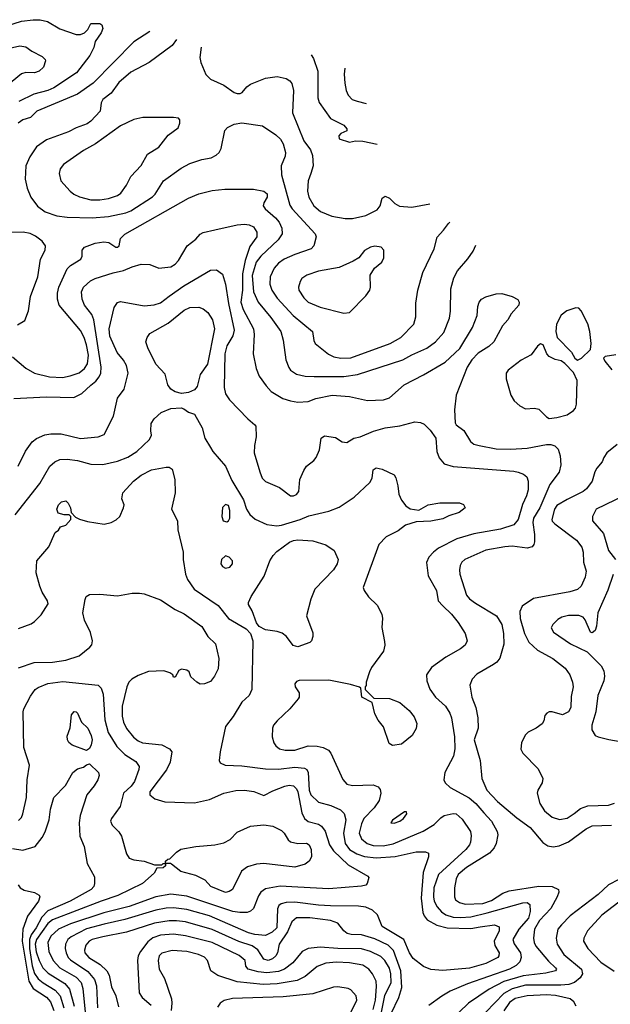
# Model space of a CAD drawing. Extents: x 997028 to 1115134, y 536408 to 618974.
# Tile 397 of 473: x 1069454 to 1073448, y 604168 to 610824. Entities that reach past the tile are written whole.
import ezdxf

# ---------------------------------------------------------------- set-up
doc = ezdxf.new("R2010")
doc.units = 0

msp = doc.modelspace()

# ---------------------------------------------------------------- linework, layer by layer
at = {"layer": '0CON10XD'}
for points in [[(1069373.3, 610785), (1069465, 610812.9), (1069545, 610823.6), (1069592, 610822), (1069641.1, 610811.1), (1069725, 610761.4), (1069836.1, 610723.9), (1069865, 610723.8), (1069892.5, 610735), (1069913.6, 610756.4), (1069935, 610797.5), (1069995, 610797.5), (1070008.3, 610788.3), (1070016.2, 610765), (1070005.7, 610734.3), (1069964.1, 610675.9), (1069955.8, 610635), (1069928.7, 610581.3), (1069838.9, 610465), (1069685, 610364.1), (1069645, 610345.9), (1069549.5, 610320.5), (1069449, 610271)], [(1070333.7, 610744.8), (1070225, 610674.5), (1069951.8, 610395), (1069845, 610319.6), (1069570, 610205), (1069527.3, 610162.7), (1069475, 610147.1), (1069442.5, 610125)], [(1070514.7, 610688.8), (1070485, 610648.6), (1070329.2, 610535), (1070205, 610469.5), (1070125, 610398.5), (1070072.3, 610327.7), (1070015, 610284), (1070005, 610262.5), (1069998.2, 610205), (1069935, 610137.3), (1069910.5, 610119.5), (1069835, 610092.1), (1069785, 610066.2), (1069635, 610011.2), (1069567.8, 609965), (1069522.3, 609897.7), (1069495.8, 609835), (1069492, 609745), (1069505.2, 609685.3), (1069528.2, 609625), (1069575, 609562.5), (1069626.7, 609525), (1069705, 609498.6), (1069775, 609489.1), (1069945, 609485.3), (1070055, 609493.5), (1070172.6, 609517.4), (1070205, 609531.1), (1070353, 609627), (1070370, 609645), (1070425.8, 609735), (1070545, 609821.1), (1070605, 609850.5), (1070685, 609877.8), (1070749.3, 609890.7), (1070782.4, 609907.6), (1070803, 609927), (1070817.3, 609952.7), (1070842, 610075), (1070858.8, 610095), (1070905, 610118.5), (1070955, 610125.4), (1071095.3, 610105.3), (1071185.7, 610045), (1071217.3, 610015), (1071235, 609984), (1071252.3, 609925), (1071249.2, 609900.8), (1071222.5, 609835), (1071223.8, 609775), (1071280.4, 609570.4), (1071296.2, 609545), (1071451.9, 609375), (1071459.4, 609355), (1071442.2, 609295), (1071425.8, 609274.2), (1071315, 609236.7), (1071242.9, 609205), (1071205, 609178.2), (1071175, 609144.4), (1071147.1, 609085), (1071145.4, 609035), (1071157.9, 608995), (1071195, 608941.9), (1071303.4, 608823.4), (1071434, 608715), (1071442, 608655), (1071452, 608635), (1071543.1, 608563.1), (1071578, 608545), (1071625, 608534.7), (1071691.9, 608538.1), (1071960, 608635), (1072030.8, 608675), (1072118.6, 608765), (1072132.9, 608815), (1072133.2, 608906.8), (1072147.1, 608995), (1072178.9, 609115), (1072255.8, 609275), (1072277, 609353), (1072319.1, 609400.9), (1072352.9, 609445), (1072363.3, 609454.6)], [(1069225, 610595.5), (1069455, 610647.5), (1069495, 610640), (1069535, 610612), (1069606.7, 610575), (1069626.2, 610555), (1069628.8, 610545), (1069615, 610502.5), (1069586, 610475), (1069555, 610463.3), (1069495, 610467.5), (1069465, 610457.5), (1069365.8, 610374.2)], [(1070680.2, 610637.6), (1070672.1, 610567.9), (1070678.6, 610535), (1070713, 610453), (1070745, 610422.5), (1070835, 610382), (1070905, 610331.2), (1070925, 610323.8), (1070945, 610323.8), (1070958.8, 610331.2), (1070990.3, 610369.7), (1071015, 610388.6), (1071115, 610428.9), (1071195, 610438.9), (1071255, 610425.6), (1071280.7, 610410.7), (1071295, 610393.3), (1071305.5, 610345), (1071298.1, 610195), (1071375.5, 610005), (1071420, 609945), (1071434.4, 609905.6), (1071438.2, 609835), (1071422.5, 609785), (1071404.5, 609735), (1071400.9, 609665), (1071408.5, 609625), (1071441.9, 609565), (1071487.6, 609527.6), (1071565, 609495.4), (1071655, 609480.6), (1071705, 609480.8), (1071795, 609500), (1071871.7, 609538.3), (1071890.8, 609565), (1071905, 609617.5), (1071925, 609630), (1071955, 609618), (1071991.1, 609581.1), (1072022.9, 609562.9), (1072105, 609556.4), (1072226.8, 609579.1)], [(1071424.1, 610586), (1071440.4, 610560.4), (1071469.3, 610475), (1071470.5, 610295), (1071477.8, 610265), (1071554.6, 610154.6), (1071645, 610111.2), (1071666.7, 610085), (1071665, 610072.5), (1071626.4, 610053.6), (1071611.7, 610038.3), (1071615, 610017.5), (1071683.9, 609996.1), (1071725.6, 610004.4), (1071775, 610001.5), (1071870.2, 609981.3)], [(1071653.2, 610495.7), (1071648.5, 610455), (1071651.8, 610395), (1071661.8, 610345), (1071675, 610314), (1071702, 610285), (1071735, 610272.1), (1071796.3, 610257.6)], [(1069995, 609605.9), (1070055, 609614.7), (1070115, 609634.6), (1070138.5, 609651.5), (1070176.9, 609705), (1070205, 609763.8), (1070275, 609838.8), (1070318.8, 609915), (1070395, 609962), (1070457.3, 610042.7), (1070525, 610093.3), (1070536.2, 610125), (1070537, 610147), (1070527, 610157), (1070495, 610163.3), (1070286.4, 610163.6), (1070225, 610148.8), (1070135, 610105.8), (1069966.5, 609983.5), (1069885, 609938.8), (1069750, 609845), (1069728, 609815), (1069720, 609785), (1069732, 609735), (1069796, 609665), (1069820, 609645), (1069857.3, 609627.3), (1069935, 609606.6), (1069995, 609605.9)], [(1069405, 608545.5), (1069495, 608468.5), (1069555, 608434.6), (1069655, 608409.4), (1069744.1, 608405.9), (1069795, 608415.3), (1069855, 608436.9), (1069891.9, 608465), (1069912.7, 608497.3), (1069918.6, 608555), (1069905, 608626.7), (1069890, 608675), (1069865, 608723.1), (1069721.5, 608895), (1069709.5, 608935), (1069710.4, 608975), (1069718.5, 609015), (1069775, 609138.8), (1069797.4, 609162.6), (1069866.7, 609205), (1069876.2, 609225), (1069876.7, 609265), (1069891.2, 609285), (1069965, 609312.5), (1070022.2, 609322.2), (1070056.6, 609316.6), (1070105, 609286.2), (1070115, 609286.2), (1070125.8, 609295), (1070136, 609345), (1070165, 609373.3), (1070595, 609617.3), (1070665, 609646.5), (1070755, 609668.5), (1070840.9, 609679.1), (1071035, 609678.9), (1071105, 609665.6), (1071126.7, 609646.7), (1071127.8, 609625), (1071104, 609585), (1071100.8, 609565), (1071114.4, 609545), (1071183.3, 609485), (1071208.5, 609455), (1071226.5, 609415), (1071227.8, 609375), (1071201.1, 609335), (1071084.6, 609225), (1071053.6, 609185), (1071025.9, 609094.1), (1071034.2, 608984.2), (1071065.3, 608915), (1071151, 608811), (1071219.5, 608715), (1071235, 608657.5), (1071254.4, 608525), (1071272.8, 608472.8), (1071286, 608455), (1071325, 608428.1), (1071385, 608413.5), (1071445, 608412.5), (1071645, 608411.8), (1071738.8, 608425), (1072045, 608524), (1072105, 608558), (1072206.6, 608603.4), (1072264.7, 608645.3), (1072321.1, 608708.9), (1072360.4, 608805), (1072367.6, 608852.4), (1072368.8, 609005), (1072390.2, 609079.8), (1072414.5, 609125), (1072483.8, 609206.2), (1072520.2, 609259.8), (1072539.3, 609300.4)], [(1069415, 608262.5), (1069635, 608273.9), (1069820.9, 608269.1), (1069875, 608297.5), (1069935, 608352.7), (1069969.4, 608380.6), (1069991.5, 608408.5), (1070003.5, 608435), (1070005.9, 608474.1), (1069955.6, 608795.6), (1069940.6, 608830.6), (1069892.5, 608895), (1069876.9, 608935), (1069872.9, 608985), (1069885.5, 609015), (1069932, 609058), (1069965, 609073.8), (1070085, 609112.5), (1070155, 609127.7), (1070215, 609153.3), (1070275, 609170), (1070335, 609169.2), (1070395, 609144), (1070475, 609153.1), (1070505, 609171.9), (1070527.1, 609195), (1070585.4, 609294.6), (1070645, 609340), (1070675, 609374), (1070695, 609384.2), (1070772.4, 609402.4), (1070925, 609436.2), (1070975, 609440.4), (1071005, 609436.2), (1071035, 609423.6), (1071058.2, 609388.2), (1071056.5, 609355), (1071010, 609290), (1070979, 609195), (1070960.4, 609105), (1070960.2, 608995), (1070949.5, 608915), (1070964.7, 608865), (1071034, 608734), (1071039.6, 608695), (1071032.9, 608565), (1071053.5, 608465), (1071074, 608414), (1071119.5, 608349.5), (1071155, 608311.4), (1071233.1, 608263.1), (1071285, 608246.4), (1071335, 608239.1), (1071405, 608243.1), (1071457.1, 608262.9), (1071566, 608286), (1071685, 608276.9), (1071805, 608250.5), (1071915, 608254.4), (1071955, 608268.6), (1072054.7, 608355.3), (1072185, 608422.5), (1072331.5, 608508.5), (1072429.2, 608600.8), (1072516.2, 608743.8), (1072546.5, 608825), (1072551.5, 608885), (1072561.5, 608915), (1072576.9, 608935), (1072605, 608951.2), (1072675, 608970.6), (1072715, 608972.9), (1072785, 608952.9), (1072822.9, 608932.9), (1072832, 608915), (1072828, 608895), (1072778, 608835), (1072754.4, 608795.6), (1072718, 608755), (1072659.2, 608645), (1072625.8, 608615), (1072555, 608568.6), (1072511.4, 608525), (1072478.9, 608475), (1072405.4, 608284.6), (1072394.7, 608185.3), (1072398.7, 608098.7), (1072405.8, 608085), (1072456.6, 608046.6), (1072501.7, 607971.7), (1072525, 607955.4), (1072560, 607945), (1072675, 607922.5), (1072775, 607920), (1072885, 607926.6), (1073015, 607952.5), (1073045, 607951.8), (1073072.8, 607942.8), (1073095, 607920.8), (1073109.3, 607875), (1073113.9, 607815), (1073102.5, 607765), (1073038.3, 607681.7), (1072972, 607525), (1072927.3, 607455), (1072923.1, 607425), (1072935.3, 607344.7), (1072935.6, 607295), (1072930.8, 607275), (1072919.4, 607260.6), (1072885, 607250.6), (1072785, 607263.8), (1072735, 607261.1), (1072605, 607237.9), (1072464.7, 607175.3), (1072443.3, 607156.7), (1072431.9, 607135), (1072426.9, 607105), (1072430, 607075), (1072475, 606934.2), (1072495, 606908.1), (1072535, 606879.5), (1072678.9, 606795), (1072714.6, 606735), (1072726, 606675), (1072727.4, 606602.6), (1072701.5, 606508.5), (1072679.6, 606480.4), (1072658, 606465), (1072545, 606400), (1072512.5, 606365), (1072498.1, 606325), (1072510.9, 606245), (1072538.7, 606175), (1072551.2, 606105), (1072553.3, 606035), (1072527.8, 605955), (1072568.6, 605815), (1072578.9, 605695), (1072613.6, 605615), (1072685, 605538.2), (1072815, 605428.5), (1072905, 605363.6), (1072991.1, 605261.1), (1073025, 605239.5), (1073062.1, 605232.1), (1073101.4, 605238.6), (1073165, 605267.1), (1073285, 605354.6), (1073325, 605373.3), (1073455, 605379.2)], [(1069439.3, 608760.7), (1069489.7, 608790.3), (1069513.6, 608856.4), (1069528.1, 608951.9), (1069576.2, 609085), (1069593.8, 609205), (1069625.9, 609265.9), (1069628.1, 609295), (1069605, 609327.5), (1069560.2, 609360.2), (1069525, 609377.5), (1069478.3, 609388.3), (1069055, 609376.9)], [(1071645, 608840), (1071685, 608844), (1071795, 608956), (1071822.5, 608995), (1071827.1, 609015), (1071824.1, 609095.9), (1071853.3, 609145), (1071903.3, 609185), (1071916.7, 609215), (1071916.2, 609265), (1071897.5, 609285), (1071855, 609292), (1071825, 609285.8), (1071785, 609263.3), (1071746.7, 609215), (1071709.5, 609190.5), (1071615, 609149.2), (1071475, 609123.5), (1071395, 609096.5), (1071362.5, 609075), (1071350.8, 609055), (1071339.4, 609015), (1071341.9, 608995), (1071375, 608942.9), (1071404.2, 608915), (1071485, 608880.9), (1071645, 608840)], [(1069443.3, 607806.7), (1069492.4, 607907.6), (1069539.1, 607970.9), (1069566.7, 607993.3), (1069625, 608016.5), (1069665, 608023.6), (1069735, 608023.1), (1069865, 607992.7), (1069985, 608003.1), (1070025, 608018.8), (1070087.4, 608142.6), (1070115.8, 608265), (1070160.6, 608325), (1070187.5, 608435), (1070176, 608486), (1070155, 608522.5), (1070112.5, 608575), (1070063.1, 608685), (1070059.2, 608735), (1070092.1, 608877.9), (1070115, 608911.2), (1070135, 608918), (1070295, 608889.6), (1070363.3, 608896.7), (1070405, 608910.4), (1070465, 608955.4), (1070563.1, 609025), (1070745, 609131.4), (1070785, 609133.8), (1070825, 609103.3), (1070846, 609036), (1070865.7, 608905), (1070904.3, 608725), (1070894.4, 608685.6), (1070855, 608620), (1070840.9, 608565), (1070836.8, 608336.8), (1070846.2, 608295), (1070873.2, 608253.2), (1070996, 608125), (1071045, 608085.8), (1071050, 608075), (1071052.9, 608005), (1071041.4, 607945), (1071040, 607895), (1071077.6, 607767.6)], [(1070547, 608297), (1070505, 608309.2), (1070475, 608326.2), (1070455.8, 608355), (1070437, 608427), (1070375, 608494.2), (1070319.4, 608605), (1070305.8, 608645), (1070316, 608675), (1070335, 608702), (1070458.8, 608771.2), (1070565, 608860), (1070605, 608877.8), (1070665, 608879.4), (1070695, 608869.4), (1070727.1, 608845), (1070757.1, 608795), (1070771.9, 608735), (1070724.5, 608495.5), (1070674.2, 608425), (1070655, 608344), (1070635, 608321.4), (1070595, 608304.3), (1070547, 608297)], [(1073225, 608522.5), (1073252.5, 608535), (1073312.5, 608595), (1073318.8, 608635), (1073310, 608715), (1073295, 608767.5), (1073251.2, 608855), (1073235, 608873.3), (1073215, 608876.7), (1073152.5, 608855), (1073115, 608826.7), (1073084, 608765), (1073078.8, 608715), (1073087.5, 608675), (1073185.9, 608575.9), (1073207.5, 608535), (1073225, 608522.5)], [(1073035, 608128), (1073085, 608134.4), (1073155, 608151.9), (1073199.1, 608180.9), (1073212.7, 608197.3), (1073220, 608225), (1073224, 608385), (1073198.8, 608438.8), (1073139.5, 608499.5), (1073115, 608517.5), (1073075, 608526.7), (1073035, 608546.2), (1073018.8, 608565), (1072992.5, 608625), (1072975, 608632.5), (1072955, 608616.7), (1072911.7, 608558.3), (1072845, 608522), (1072756, 608455), (1072744, 608435), (1072744, 608395), (1072775.8, 608285.8), (1072797.7, 608247.7), (1072835, 608213.3), (1072875, 608192.5), (1072935, 608198), (1072965, 608192), (1073015, 608138.8), (1073035, 608128)], [(1073485, 608557.5), (1073413, 608547), (1073402.5, 608535), (1073410, 608515), (1073457.6, 608457.6)], [(1069423.8, 607476.2), (1069591.2, 607688.8), (1069657.1, 607805), (1069692, 607835), (1069725, 607851.4), (1069775, 607853.1), (1069845, 607843.8), (1069935, 607818.2), (1070015, 607817.3), (1070115, 607839.6), (1070184.1, 607865.9), (1070246.9, 607905), (1070332.5, 607985), (1070344.2, 608015), (1070340, 608045), (1070343.8, 608095), (1070364.1, 608125.9), (1070410.8, 608169.2), (1070475, 608196), (1070545, 608200), (1070563.6, 608193.6), (1070595, 608170), (1070635, 608156.7), (1070688, 608065), (1070706.2, 607995), (1070745, 607932.5), (1070760, 607905), (1070845, 607806.2), (1070888, 607708), (1070968.1, 607578.1), (1070987.3, 607515), (1071009.3, 607479.3), (1071046.7, 607446.7), (1071125, 607411.5), (1071192.4, 607402.4), (1071225, 607406.2), (1071350, 607445), (1071409.1, 607470.9), (1071545, 607501.9), (1071615, 607528), (1071714.5, 607595.5), (1071821.2, 607695), (1071838, 607725), (1071845, 607780), (1071865, 607793.3), (1071905, 607786.2), (1071985, 607746), (1071997.6, 607727.6), (1072011.9, 607671.9), (1072017, 607617), (1072035, 607576.7), (1072065, 607536.7), (1072095, 607517.5), (1072151.7, 607508.3), (1072215, 607544), (1072295, 607557.5), (1072427.7, 607557.7), (1072455.9, 607545.9), (1072466.7, 607525), (1072425, 607492), (1072355, 607470), (1072315, 607448.8), (1072235, 607433.1), (1072135, 607430), (1072062.1, 607407.9), (1072012.1, 607367.9), (1071932.4, 607327.6), (1071882.9, 607275), (1071775.8, 606985), (1071782.5, 606965), (1071812.4, 606922.4), (1071870, 606865), (1071902.9, 606805), (1071906.9, 606775), (1071902.2, 606715), (1071920.7, 606619.3), (1071923.3, 606595), (1071913.3, 606555), (1071832.9, 606445), (1071818.6, 606415), (1071797.5, 606345), (1071797, 606323), (1071790, 606315), (1071790, 606295), (1071848.3, 606238.3), (1071955, 606236.2), (1072025, 606208), (1072086.7, 606155), (1072122.3, 606112.3), (1072140, 606065), (1072135, 606032.5), (1072106.7, 605985), (1072035, 605926.7), (1071975, 605917.5), (1071951.7, 605931.7), (1071913.6, 606043.6), (1071877.7, 606087.7), (1071855, 606132.5), (1071837, 606207), (1071767.5, 606245), (1071760, 606305), (1071751.7, 606311.7), (1071690, 606330), (1071545, 606358.6), (1071343.9, 606356.1), (1071325, 606350), (1071314, 606335), (1071316.2, 606315), (1071342.7, 606272.7), (1071342.9, 606245), (1071337, 606233), (1071281.4, 606165), (1071194.4, 606085), (1071171.1, 606055), (1071163.3, 606035), (1071160.6, 605975), (1071172.5, 605935), (1071186, 605915), (1071211.2, 605895), (1071250, 605885), (1071315, 605886.2), (1071405, 605914.2), (1071465, 605913.5), (1071505.8, 605905), (1071541.1, 605885), (1071557.5, 605865), (1071638, 605688), (1071665, 605657.1), (1071705, 605647.2), (1071845, 605651.9), (1071878.2, 605638.2), (1071890.7, 605620.7), (1071896.7, 605595), (1071883.7, 605546.3), (1071850.5, 605495), (1071781.2, 605425), (1071765, 605388), (1071749.2, 605325), (1071765, 605287.3), (1071804.4, 605255), (1071845, 605241.4), (1071911.9, 605238.1), (1071978.2, 605251.8), (1072182.1, 605337.9), (1072255.6, 605384.4), (1072301.3, 605428.7), (1072325, 605443.2), (1072385, 605458.1), (1072406.2, 605456.2), (1072445, 605418.6), (1072502.5, 605335), (1072507.2, 605307.2), (1072501.2, 605265), (1072494.6, 605245), (1072471.2, 605215), (1072286, 605045), (1072254.8, 604955.2), (1072252.1, 604895), (1072257.1, 604865), (1072276.5, 604826.5), (1072305, 604793.2), (1072335, 604773.1), (1072385, 604757), (1072435, 604753.7), (1072505, 604759.4), (1072615, 604785.9), (1072855, 604854.7), (1072885, 604855.4), (1072902.4, 604842.4), (1072904.7, 604794.7), (1072895, 604751.2), (1072828.9, 604675), (1072788.2, 604605), (1072796.6, 604576.6), (1072839.5, 604515), (1072843.8, 604485), (1072834.7, 604455), (1072810.6, 604429.4), (1072766.5, 604405), (1072482.8, 604307.2), (1072365, 604257.1), (1072307.9, 604222.1), (1072220.6, 604159.4)], [(1071077.6, 607767.6), (1071094.4, 607725), (1071115, 607701.4), (1071211.3, 607661.3), (1071284.3, 607604.3), (1071305, 607604.2), (1071325, 607614), (1071341.4, 607635), (1071348.6, 607715), (1071374.6, 607775.4), (1071392.5, 607805), (1071442.5, 607845), (1071457.5, 607865), (1071482, 607915), (1071493.3, 607995), (1071515, 608010), (1071589.3, 607999.3), (1071635, 607970), (1071665, 607966.2), (1071712.5, 607995), (1071755, 608004.3), (1071847.4, 608042.6), (1071925, 608065.4), (1072025, 608078.5), (1072125, 608105.8), (1072165, 608100), (1072189.7, 608089.7), (1072229.5, 608049.5), (1072268.2, 607995), (1072275.5, 607905), (1072291.2, 607861.2), (1072325, 607822.5), (1072385, 607804.4), (1072795, 607772.9), (1072825.5, 607765.5), (1072861.3, 607751.3), (1072883.2, 607733.2), (1072891.9, 607705), (1072891.5, 607645), (1072880.9, 607605), (1072854.1, 607545.9), (1072825.4, 607445), (1072795, 607408.2), (1072705, 607378.9), (1072525, 607347.3), (1072410, 607315), (1072285, 607251.1), (1072251.4, 607225), (1072220.2, 607189.8), (1072204.4, 607155), (1072215.6, 607065), (1072272.5, 606965), (1072282.5, 606895), (1072315, 606861.1), (1072374.4, 606805), (1072419.8, 606749.8), (1072467.1, 606675), (1072480, 606625), (1072466, 606595), (1072435, 606570.6), (1072335, 606515.6), (1072237.5, 606445), (1072204.3, 606395), (1072205.8, 606355), (1072228, 606298), (1072265.6, 606245), (1072332.9, 606182.9), (1072362.5, 606135), (1072372.7, 606105), (1072394.5, 605975), (1072396.2, 605893.8), (1072387.8, 605845), (1072327.5, 605735), (1072320.8, 605685), (1072330.8, 605665), (1072365, 605634.2), (1072492.8, 605562.8), (1072537.9, 605525), (1072592.7, 605462.7), (1072644.5, 605405), (1072682.5, 605335), (1072687.4, 605312.6), (1072675.6, 605255), (1072661.1, 605225), (1072629.8, 605190.2), (1072475, 605092.2), (1072417.9, 605045), (1072404.6, 605015), (1072393.8, 604955), (1072393.8, 604895), (1072401.5, 604875), (1072427.5, 604855), (1072465, 604844.7), (1072585, 604849.6), (1072645, 604870.5), (1072720.1, 604919.9), (1072764.7, 604935.3), (1072963.6, 604966.4), (1073055, 604964.3), (1073097.5, 604945), (1073098.8, 604925), (1073089.2, 604895), (1073044.6, 604815), (1072969.7, 604735), (1072935.2, 604675), (1072927.9, 604615), (1072932, 604585), (1072945, 604561.5), (1073030.6, 604460.6), (1073077.1, 604415), (1073082.9, 604405), (1073077.5, 604395), (1073012.3, 604377.7), (1072859, 604361), (1072728.1, 604321.9), (1072628.9, 604271.1), (1072488.5, 604175), (1072426.5, 604115)], [(1073495, 607951.2), (1073423.8, 607895), (1073403.3, 607865), (1073393.3, 607835), (1073357.1, 607792.9), (1073342.7, 607767.3), (1073324.3, 607705), (1073287.4, 607652.6), (1073265, 607633.3), (1073155, 607580.4), (1073085, 607538.9), (1073069.6, 607515), (1073051.1, 607445), (1073054, 607434), (1073073.1, 607415), (1073218.1, 607305), (1073255, 607257.5), (1073263.8, 607225), (1073266.7, 607156.7), (1073284.6, 607095), (1073277.9, 607055), (1073250, 606995), (1073225, 606972.7), (1073173.3, 606956.7), (1072928.3, 606911.7), (1072850.5, 606859.5), (1072836.4, 606823.6), (1072838.8, 606775), (1072866.2, 606675), (1072896.7, 606615), (1072955, 606562.7), (1073060, 606505), (1073141.2, 606441.2), (1073174.5, 606394.5), (1073191.9, 606345), (1073195.6, 606315), (1073181.8, 606248.2), (1073179.5, 606175), (1073165.6, 606145), (1073125, 606125.8), (1073053.9, 606146.1), (1073034.2, 606145.8), (1073017.5, 606135), (1073005, 606120), (1072997.5, 606085), (1072985.9, 606064.1), (1072945.7, 606034.3), (1072892.5, 606007.5), (1072872.5, 605987.5), (1072848, 605935), (1072843.2, 605893.2), (1072856, 605865), (1072959.1, 605759.1), (1072992, 605695), (1072987.1, 605665), (1072957.1, 605615), (1072951.9, 605595), (1072970, 605525), (1073003.3, 605475), (1073055, 605432.5), (1073105, 605417.9), (1073155, 605425.4), (1073202.5, 605457.5), (1073245, 605490.9), (1073295, 605509.6), (1073434.6, 605514.6), (1073475, 605526.9)], [(1070107.3, 607442.7), (1070131.2, 607465), (1070156.7, 607525), (1070160, 607545), (1070143.8, 607585), (1070152, 607625), (1070224, 607705), (1070275, 607745.5), (1070345, 607781.9), (1070445, 607799.2), (1070465, 607798), (1070485, 607786), (1070503.6, 607715), (1070506.1, 607625), (1070479.4, 607515), (1070520, 607435), (1070523.8, 607375), (1070558.8, 607225), (1070560, 607175), (1070575.7, 607075), (1070589.3, 607039.3), (1070634.4, 606975), (1070795, 606864.2), (1070865, 606776), (1070985.8, 606705.8), (1071014.2, 606674.2), (1071030, 606625), (1071024.2, 606295), (1071005.6, 606254.4), (1070955, 606210), (1070896.5, 606113.5), (1070845.6, 606045), (1070810, 605875), (1070803.8, 605815), (1070809.3, 605799.3), (1070844.1, 605784.1), (1070955, 605780.5), (1071115, 605760.7), (1071205, 605757.5), (1071315, 605771.2), (1071380, 605765), (1071395, 605756), (1071404.6, 605734.6), (1071411.2, 605615), (1071423.1, 605585), (1071475, 605534.6), (1071558.7, 605511.3), (1071623.4, 605483.4), (1071647.1, 605457.1), (1071658.7, 605415), (1071643.2, 605325), (1071655.3, 605255), (1071684.7, 605215), (1071732.7, 605185), (1071785, 605166.5), (1071865, 605158.1), (1071992.5, 605167.5), (1072135, 605199.2), (1072198, 605198), (1072218.8, 605188.8), (1072218, 605165), (1072182.1, 605057.9), (1072167.6, 604885), (1072179, 604789), (1072188.4, 604765), (1072209.5, 604739.5), (1072275, 604702.2), (1072343.9, 604683.9), (1072505, 604681.1), (1072568.2, 604691.8), (1072665, 604704.6), (1072695, 604692.5), (1072696.7, 604665), (1072663.3, 604595), (1072667.5, 604565), (1072695.5, 604515), (1072694.4, 604495), (1072686.5, 604483.5), (1072605, 604444), (1072495, 604412), (1072315, 604395.4), (1072235, 604403.3), (1072185, 604423.1), (1072115, 604477.5), (1072089.3, 604515), (1072050.4, 604605), (1071905.5, 604695), (1071873.8, 604773.8), (1071840, 604805), (1071795, 604823.5), (1071745, 604831.9), (1071555, 604834.7), (1071475, 604837.8), (1071315, 604859.5), (1071255, 604856.8), (1071222.6, 604847.4), (1071205.7, 604835), (1071196.2, 604813.8), (1071191.6, 604685), (1071160, 604655), (1071115, 604633.9), (1071045, 604640), (1071001.9, 604651.9), (1070736.7, 604766.7), (1070585, 604807.8), (1070495, 604820.2), (1070445, 604818), (1070375, 604803.4), (1070165, 604741.6), (1070025, 604709.6), (1069905, 604677.1), (1069801.1, 604625), (1069779.1, 604605), (1069764.1, 604575), (1069761.8, 604545), (1069767.9, 604515), (1069781.9, 604485), (1069797.8, 604467.8), (1069915, 604390.3), (1069959.8, 604335), (1069973, 604293), (1069979.7, 604145)], [(1073605, 607635.7), (1073350.8, 607515), (1073327.5, 607465), (1073327.1, 607435), (1073401.5, 607351.5), (1073434.4, 607235), (1073482.9, 607175)], [(1069445, 606709.4), (1069530.5, 606739.5), (1069554.5, 606755.5), (1069599.3, 606800.7), (1069645.6, 606875), (1069642.9, 606895), (1069605.8, 606955), (1069589.2, 606995), (1069566.2, 607085), (1069570, 607165), (1069650.5, 607259.5), (1069693.6, 607356.4), (1069716.4, 607373.6), (1069730, 607395), (1069765, 607407.5), (1069800, 607445), (1069800, 607465), (1069787.5, 607477.5), (1069755, 607477.5), (1069715, 607487.5), (1069704, 607515), (1069716.7, 607545), (1069737.5, 607565), (1069765, 607571.2), (1069781.2, 607555), (1069796.7, 607525), (1069802.5, 607492.5), (1069831.7, 607461.7), (1069857.5, 607447.5), (1069911.7, 607431.7), (1070025, 607413.1), (1070072.5, 607425), (1070107.3, 607442.7)], [(1070855, 607430), (1070865, 607436.2), (1070874.2, 607455), (1070875.6, 607505.6), (1070865, 607540), (1070845, 607547.5), (1070824.6, 607525.4), (1070821.1, 607465), (1070830.8, 607435), (1070855, 607430)], [(1071335, 606584.5), (1071303.3, 606593.3), (1071258.1, 606655), (1071227.6, 606677.6), (1071195, 606688.9), (1071115, 606700), (1071072.3, 606722.3), (1071055.7, 606745.7), (1071025, 606826.7), (1071001.2, 606871.2), (1071000, 606885), (1071018.1, 606925), (1071107.7, 607062.3), (1071145.3, 607165), (1071167.5, 607202.5), (1071192.3, 607227.7), (1071279, 607291), (1071305, 607303.4), (1071335, 607308.4), (1071435, 607300.5), (1071524.5, 607274.5), (1071580, 607235), (1071607.1, 607175), (1071601.4, 607145), (1071576.1, 607103.9), (1071450, 606975), (1071422.6, 606907.4), (1071392.5, 606795), (1071435, 606680), (1071436.1, 606653.9), (1071426.7, 606625), (1071415.8, 606614.2), (1071335, 606584.5)], [(1070845, 607115.6), (1070875, 607122.9), (1070891.9, 607145), (1070892.2, 607165), (1070871.2, 607191.2), (1070845, 607199.5), (1070818.5, 607175), (1070814.6, 607145), (1070825, 607128.1), (1070845, 607115.6)], [(1073467.8, 607072.2), (1073431.5, 606968.5), (1073362.2, 606815), (1073354.3, 606725), (1073345.7, 606695), (1073325, 606678), (1073313, 606683), (1073277.6, 606767.6), (1073263.8, 606785), (1073235, 606796.9), (1073165, 606796.5), (1073120, 606785), (1073091.7, 606768.3), (1073058, 606735), (1073048.3, 606711.7), (1073063.8, 606683.8), (1073178, 606605), (1073290.3, 606550.3), (1073385.5, 606455.5), (1073403.2, 606423.2), (1073408.5, 606385), (1073403.6, 606355), (1073364.1, 606255), (1073349.5, 606145), (1073323.3, 606055), (1073323.6, 606023.6), (1073345.5, 605985.5), (1073365, 605975.6), (1073438.6, 605958.6), (1073615, 605926.5)], [(1069445, 606441.5), (1069552.1, 606477.9), (1069675, 606481.8), (1069765, 606494.6), (1069856.9, 606523.1), (1069928.6, 606581.4), (1069941.3, 606598.7), (1069947.1, 606625), (1069932.2, 606682.2), (1069891.4, 606765), (1069880, 606815), (1069895.8, 606905), (1069904.4, 606925.6), (1069925, 606938.8), (1069995, 606940), (1070115, 606928.2), (1070215, 606947.1), (1070265, 606947.5), (1070295, 606942.5), (1070405, 606902.9), (1070505, 606837.1), (1070565, 606807.5), (1070685, 606722.5), (1070725, 606654), (1070778.6, 606605), (1070800, 606505), (1070796, 606435), (1070771.2, 606385), (1070745, 606350), (1070703.9, 606333.9), (1070675, 606332), (1070652.5, 606345), (1070611.7, 606381.7), (1070600, 606415), (1070585, 606427.5), (1070547, 606433), (1070530, 606425), (1070505, 606380), (1070495, 606380), (1070490, 606395), (1070468.3, 606408.3), (1070428, 606422)], [(1070428, 606422), (1070325, 606418.5), (1070255, 606390.4), (1070212.2, 606365), (1070192.7, 606345), (1070177.3, 606315), (1070147, 606183), (1070147.5, 606115), (1070155, 606074), (1070175, 606032.2), (1070224, 605974), (1070255, 605949.7), (1070285, 605935.8), (1070415, 605921.2), (1070467.5, 605895), (1070483.1, 605875), (1070470.5, 605805), (1070447.4, 605752.6), (1070334.2, 605605), (1070333, 605583), (1070367, 605557), (1070435, 605535.7), (1070635, 605530.5), (1070738, 605552), (1070834.7, 605595.3), (1070875, 605604.6), (1070915, 605613.8), (1070975, 605614.5), (1071036.6, 605606.6), (1071105, 605580), (1071165, 605611.9), (1071247.1, 605642.9), (1071275, 605650), (1071305, 605644.6), (1071324.7, 605625), (1071333.8, 605603.8), (1071362.6, 605462.6), (1071379.5, 605425), (1071405, 605402.7), (1071475, 605385.5), (1071495, 605371.9), (1071519.2, 605339.2), (1071548.2, 605245), (1071576.6, 605205), (1071675, 605111.8), (1071808.8, 605035), (1071813.8, 605025), (1071803.3, 604985), (1071795, 604973.8), (1071765, 604965.7), (1071545, 604949.1), (1071335, 604959.5), (1071214.2, 604965.8), (1071115, 604948.9), (1071085, 604925.5), (1071068.3, 604901.7), (1071034.7, 604815.3), (1071015, 604796.9), (1070991.2, 604788.8), (1070942, 604788), (1070895, 604796.2), (1070585, 604898.8), (1070475, 604912.4), (1070375.2, 604894.8), (1070195, 604828.3), (1070023.1, 604786.9), (1069798, 604712), (1069716.9, 604675), (1069665, 604627.5), (1069643.3, 604585), (1069651.4, 604525), (1069680.8, 604465), (1069725.3, 604415), (1069835, 604352.4), (1069869.8, 604315), (1069880.2, 604275), (1069897.2, 604115)], [(1069445, 605410), (1069465, 605430), (1069475.6, 605454.4), (1069500.5, 605565), (1069504.6, 605685.4), (1069519.4, 605785), (1069482.5, 605905), (1069477.5, 606145), (1069480.8, 606165), (1069528, 606252), (1069559.2, 606295), (1069579.5, 606310.5), (1069645, 606336.9), (1069745, 606349.6), (1069985, 606326), (1070005.7, 606305), (1070018.8, 606265), (1070028.7, 606091.3), (1070052.2, 606005), (1070110.9, 605910.9), (1070165, 605857.3), (1070240.2, 605810.2), (1070260.9, 605775), (1070260, 605755), (1070230.5, 605675), (1070207.1, 605642.9), (1070156.4, 605595), (1070134.4, 605505), (1070075.8, 605425), (1070068, 605405), (1070079.7, 605379.7), (1070123.4, 605333.4), (1070141.9, 605305), (1070175.4, 605185.4), (1070195, 605156), (1070225, 605144.2), (1070295, 605136.2), (1070365, 605110), (1070415, 605110), (1070425, 605120), (1070440, 605120), (1070440, 605135), (1070455, 605150), (1070468.3, 605151.7), (1070514.1, 605195.9), (1070544.2, 605215.8), (1070645, 605233.8), (1070774.2, 605245.8), (1070835, 605260), (1070877.9, 605282.1), (1070925, 605330.6), (1071015, 605371.2), (1071105, 605382.2), (1071165, 605372), (1071225, 605342.5), (1071242.5, 605325), (1071269.8, 605279.8), (1071285, 605267.1), (1071334.4, 605254.4), (1071393.7, 605256.3), (1071411.1, 605245), (1071425.4, 605215), (1071426.9, 605165), (1071412, 605135), (1071384.3, 605115.7), (1071315, 605094.4), (1071105, 605120), (1071055, 605114.4), (1070995, 605097.5), (1070952.7, 605067.3), (1070892.5, 604945), (1070870.2, 604929.8), (1070845, 604924.5), (1070746.2, 604965), (1070707.3, 605007.3), (1070645, 605038.8), (1070542.5, 605065), (1070480, 605115), (1070475, 605120), (1070440, 605120), (1070440, 605105), (1070425, 605090), (1070381.7, 605088.3), (1070362.5, 605055), (1070283.8, 604985), (1070116.7, 604903.3), (1070005, 604866.2), (1069675, 604739.8), (1069643.6, 604715), (1069568.2, 604605), (1069559.2, 604575), (1069565, 604521.9), (1069584.6, 604464.6), (1069611.2, 604415), (1069647.5, 604377.5), (1069758.6, 604308.6), (1069789.7, 604269.7), (1069823, 604155)], [(1069905, 605883.3), (1069808.7, 605918.7), (1069786.6, 605936.6), (1069777.1, 605955), (1069775, 605980), (1069794.2, 606035.8), (1069804, 606125), (1069823, 606147), (1069835, 606145.8), (1069845, 606136), (1069871.4, 606075), (1069915, 606034), (1069938.2, 605985), (1069943.8, 605955), (1069937.3, 605922.7), (1069925, 605896.2), (1069905, 605883.3)], [(1069405, 605220.3), (1069475, 605209.7), (1069557.5, 605235), (1069605.5, 605294.5), (1069626.5, 605333.5), (1069654, 605415), (1069661.9, 605488.1), (1069684.6, 605565.4), (1069764.1, 605645.9), (1069814.1, 605735.9), (1069845, 605760), (1069885, 605770), (1069905, 605787.5), (1069925, 605792.5), (1069986.7, 605735), (1069991.2, 605715), (1069981.2, 605685), (1069958, 605645), (1069908.8, 605585), (1069863.6, 605445), (1069856.2, 605393.8), (1069861.2, 605305), (1069888.9, 605235), (1069909.7, 605119.7), (1069959.7, 605029.7), (1069960, 604985), (1069954.5, 604965), (1069936.5, 604945), (1069794.8, 604865.2), (1069645, 604800.7), (1069602.5, 604757.6), (1069565.2, 604685), (1069532.4, 604637.6), (1069519.2, 604605), (1069520.1, 604545), (1069538.9, 604428.9), (1069555, 604375.9), (1069579.6, 604339.6), (1069612.2, 604312.2), (1069693.1, 604263.1), (1069727.8, 604225), (1069751.9, 604145)], [(1071985, 605392), (1072025, 605406.7), (1072050, 605425), (1072072.5, 605455), (1072070, 605470), (1072055, 605470), (1071975, 605413.3), (1071963.8, 605395), (1071985, 605392)], [(1073505, 605011.6), (1073435.6, 604975), (1073365, 604911.1), (1073176.5, 604765), (1073116.5, 604705), (1073093.6, 604675), (1073082.3, 604615), (1073088.7, 604575), (1073132.7, 604505), (1073252.9, 604405), (1073258.9, 604375), (1073243.8, 604346.2), (1073205.6, 604315), (1073168, 604302), (1073113.6, 604296.4), (1072875, 604297.8), (1072785, 604273.5), (1072728, 604242), (1072605, 604115.5)], [(1069442.5, 604975), (1069456.7, 604955), (1069485, 604940), (1069555, 604924), (1069585.7, 604905.7), (1069591.2, 604895), (1069580.6, 604865), (1069505.8, 604764.2), (1069474.8, 604675.2), (1069471.7, 604595), (1069515.1, 604325.1), (1069545.1, 604275.1), (1069635, 604216.3), (1069662.1, 604185), (1069683.7, 604125)], [(1073505, 604858.5), (1073390.6, 604769.4), (1073294, 604665), (1073268.8, 604615), (1073266, 604595), (1073296, 604545), (1073382.8, 604452.8), (1073472.9, 604392.9)], [(1071965, 604106), (1072017.9, 604215), (1072037.4, 604282.6), (1072030.6, 604395), (1071981.4, 604531.4), (1071945, 604568.2), (1071855, 604611.1), (1071765, 604636.7), (1071695, 604640.3), (1071667.5, 604647.5), (1071646.1, 604665), (1071606, 604716), (1071555, 604735.3), (1071415, 604752.1), (1071325, 604753.3), (1071295, 604726.5), (1071265, 604658.2), (1071208, 604575), (1071196.1, 604515), (1071186.1, 604495), (1071164.4, 604475.6), (1071135, 604463.5), (1071105, 604473.7), (1071065.1, 604535.1), (1071025, 604562.3), (1070935, 604593.5), (1070755, 604673.1), (1070575.2, 604725.2), (1070515, 604733), (1070465, 604731.6), (1070365, 604716), (1070175, 604654.7), (1070015, 604624.7), (1069945, 604605.3), (1069924.5, 604595), (1069902.2, 604567.8), (1069892.1, 604535), (1069895.4, 604515), (1069920.9, 604485), (1069997, 604437), (1070043.8, 604395), (1070058.2, 604365), (1070075.2, 604285.2), (1070103.9, 604225), (1070121.5, 604151.5)], [(1071900.9, 604115), (1071923.1, 604226.9), (1071965.6, 604315), (1071964, 604374), (1071955, 604412.2), (1071922.5, 604465), (1071895, 604492), (1071825, 604525.3), (1071765, 604542.2), (1071604.4, 604544.4), (1071486.5, 604553.5), (1071405, 604546.2), (1071364.1, 604525.9), (1071300.8, 604449.2), (1071244.8, 604405.2), (1071205, 604390.4), (1071125, 604381.2), (1071066.8, 604386.8), (1070998, 604405), (1070982.5, 604425), (1070977.5, 604465), (1070937.4, 604497.4), (1070755.2, 604585.2), (1070575, 604631.9), (1070495, 604641.9), (1070405, 604635.2), (1070355, 604616.2), (1070320.3, 604589.7), (1070271.1, 604525), (1070255.6, 604495), (1070250.5, 604465), (1070262.5, 604245), (1070281.1, 604215), (1070342, 604162)], [(1071845, 604133.1), (1071859.8, 604195), (1071867.3, 604287.2), (1071863.2, 604325), (1071838.8, 604375), (1071815.6, 604405.6), (1071775, 604432.4), (1071685, 604448.8), (1071595, 604453.7), (1071525, 604446.7), (1071465, 604424.6), (1071383.6, 604356.4), (1071330.1, 604329.9), (1071195, 604306.5), (1071101, 604301), (1070925, 604319.7), (1070793.5, 604363.5), (1070746.4, 604395), (1070723.3, 604465), (1070703.6, 604486.4), (1070664, 604505), (1070585, 604525.8), (1070485, 604532.3), (1070415, 604513.3), (1070397.5, 604495), (1070390.4, 604465), (1070397.3, 604405), (1070432.7, 604342.8), (1070479.5, 604205), (1070483.6, 604175), (1070477.7, 604125)], [(1071691.1, 604108.9), (1071734, 604195), (1071728, 604225), (1071693.8, 604265), (1071675, 604275.7), (1071605, 604286.7), (1071575, 604283.3), (1071435, 604239.2), (1071235, 604219.5), (1070893.8, 604206.2), (1070835.6, 604194.4), (1070808.8, 604175), (1070790.7, 604149.3)], [(1073216.7, 604155), (1073201.2, 604185), (1073176.2, 604205), (1073077.5, 604227.5), (1073015, 604232.3), (1072885, 604225.6), (1072805, 604206.5), (1072765, 604179.4), (1072726.5, 604123.5)]]:
    msp.add_lwpolyline(points, dxfattribs=at)

doc.saveas('drawing.dxf')
